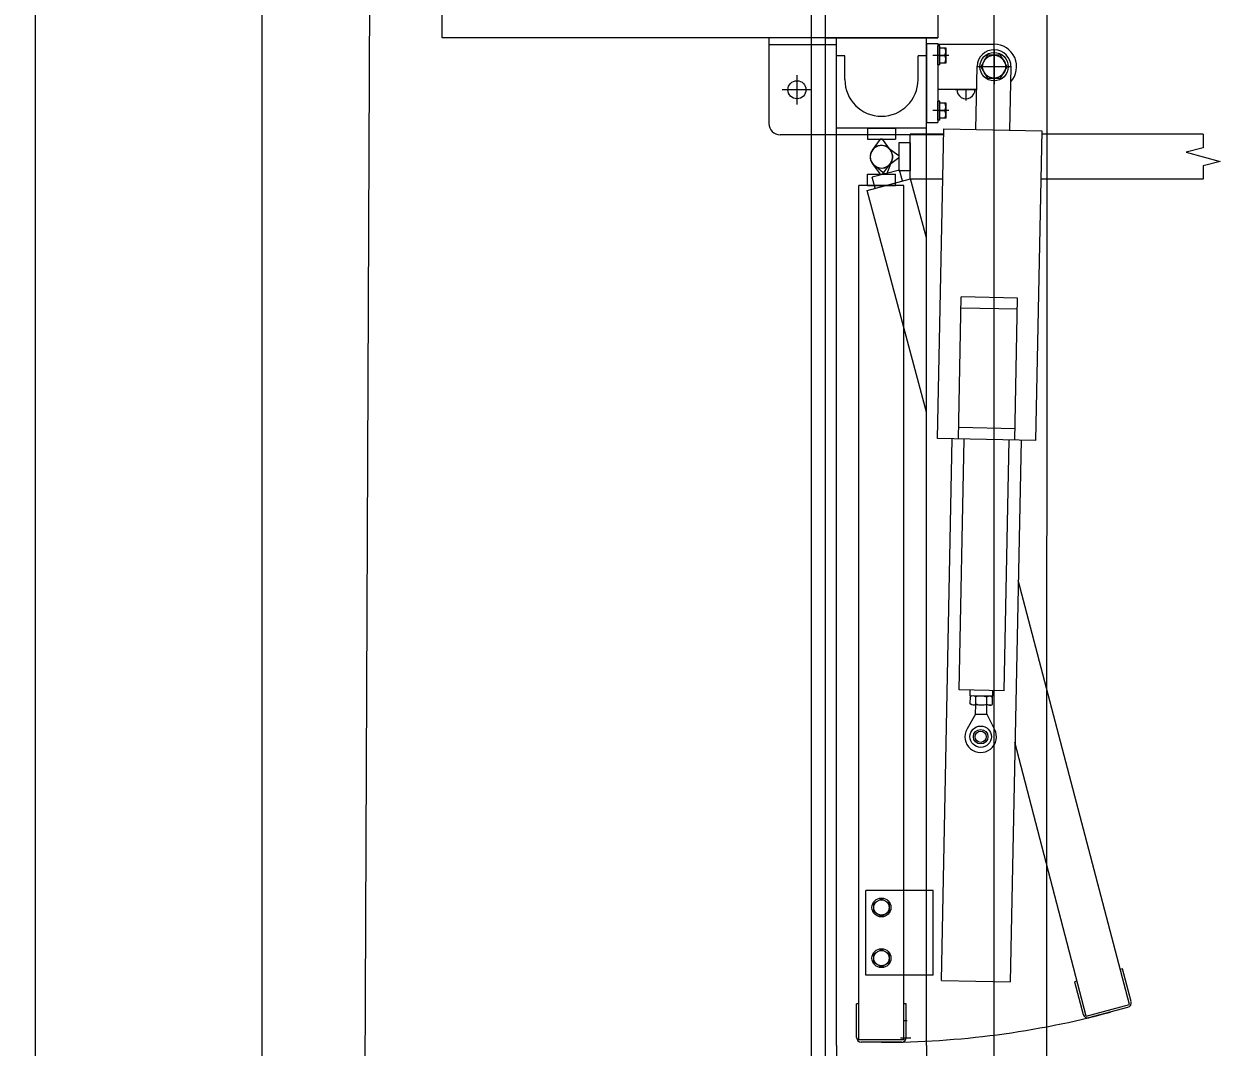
# Model space of a CAD drawing. Extents: x -264205 to -263659, y -1242401 to -1242060.
# Drawn here: x -263795.754 to -263794.692, y -1242166.663 to -1242165.755 of the extents above; entities that cross this region are included whole.
import ezdxf

# ---------------------------------------------------------------- set-up
doc = ezdxf.new("R2010")
doc.units = 0
for name, color, linetype in [('KFA_SO_10-1_PLACHTY', 7, 'Continuous'), ('KFA_SO_10-1_STRECHY', 7, 'Continuous'), ('KFA_SO_10-1_TRIBUNA_C_OBVOD', 7, 'Continuous'), ('OBRUBNIKY_KOMUNIKACIE_PROJEKT', 7, 'Continuous'), ('OSI_STAVBY_KFA', 7, 'Continuous'), ('SITUACIA_DSP_2D', 7, 'Continuous')]:
    doc.layers.add(name, color=color, linetype=linetype)

msp = doc.modelspace()

# ---------------------------------------------------------------- linework, layer by layer
at = {"layer": 'KFA_SO_10-1_PLACHTY'}
msp.add_line((-263794.846, -1242167.589), (-263794.845, -1242161.188), dxfattribs=at)
msp.add_lwpolyline([(-263795.396, -1242226.823), (-263795.427, -1242195.892), (-263795.456, -1242167.905), (-263795.427, -1242160.909), (-263795.402, -1242132.887), (-263795.428, -1242101.98)], dxfattribs=at)
at = {"layer": 'KFA_SO_10-1_STRECHY'}
msp.add_line((-263795.734, -1242227.196), (-263795.754, -1242101.588), dxfattribs=at)
at = {"layer": 'KFA_SO_10-1_TRIBUNA_C_OBVOD'}
msp.add_lwpolyline([(-263795.284, -1242101.267), (-263795.051, -1242101.819), (-263795.059, -1242226.991), (-263795.286, -1242227.548)], dxfattribs=at)
at = {"layer": 'OBRUBNIKY_KOMUNIKACIE_PROJEKT'}
msp.add_line((-263794.8928, -1242101.3822), (-263794.8928, -1242227.3822), dxfattribs=at)
at = {"layer": 'OSI_STAVBY_KFA'}
msp.add_line((-263795.5428, -1242083.2372), (-263795.5428, -1242246.7072), dxfattribs=at)
at = {"layer": 'SITUACIA_DSP_2D'}
for p, q in [((-263794.8928, -1242101.3822), (-263794.8928, -1242227.3822)), ((-263795.0428, -1242101.7691), (-263795.0428, -1242226.9954)), ((-263795.3827, -1242165.7675), (-263795.3827, -1242165.4175)), ((-263794.9427, -1242165.4175), (-263794.9427, -1242165.7675)), ((-263794.9427, -1242165.7675), (-263795.3827, -1242165.7675)), ((-263795.0927, -1242165.7675), (-263795.0927, -1242165.8435)), ((-263795.0427, -1242165.7675), (-263794.9427, -1242165.7675)), ((-263795.0327, -1242166.662), (-263795.0327, -1242165.7675)), ((-263794.9527, -1242166.662), (-263794.9527, -1242165.7675)), ((-263795.0327, -1242165.7735), (-263795.0927, -1242165.7735)), ((-263794.9527, -1242165.7725), (-263794.9427, -1242165.7725)), ((-263794.9527, -1242165.7725), (-263794.9527, -1242165.8425)), ((-263794.9427, -1242165.7725), (-263794.9427, -1242165.8425)), ((-263794.9427, -1242165.773), (-263794.8927, -1242165.773)), ((-263794.9427, -1242165.7914), (-263794.9427, -1242165.7746)), ((-263794.941, -1242165.7746), (-263794.9427, -1242165.7746)), ((-263794.941, -1242165.7914), (-263794.941, -1242165.7746)), ((-263794.941, -1242165.7898), (-263794.941, -1242165.7762)), ((-263794.941, -1242165.7762), (-263794.9355, -1242165.7762)), ((-263794.9355, -1242165.7762), (-263794.9355, -1242165.7898)), ((-263794.8927, -1242165.7774), (-263794.8927, -1242165.8086)), ((-263795.0252, -1242165.7835), (-263795.0327, -1242165.7835)), ((-263795.0252, -1242165.8045), (-263795.0252, -1242165.7835)), ((-263794.9602, -1242165.8045), (-263794.9602, -1242165.7835)), ((-263794.9527, -1242165.7835), (-263794.9602, -1242165.7835)), ((-263794.9329, -1242165.783), (-263794.9472, -1242165.783)), ((-263794.941, -1242165.783), (-263794.9364, -1242165.783)), ((-263794.8986, -1242165.7828), (-263794.9045, -1242165.793)), ((-263794.8869, -1242165.7828), (-263794.8986, -1242165.7828)), ((-263794.881, -1242165.793), (-263794.8869, -1242165.7828)), ((-263794.941, -1242165.7914), (-263794.9427, -1242165.7914)), ((-263794.9355, -1242165.7898), (-263794.941, -1242165.7898)), ((-263794.9089, -1242165.8487), (-263794.9077, -1242165.7927)), ((-263794.8771, -1242165.793), (-263794.9083, -1242165.793)), ((-263794.9045, -1242165.793), (-263794.8986, -1242165.8032)), ((-263794.8869, -1242165.8032), (-263794.881, -1242165.793)), ((-263794.8777, -1242165.7933), (-263794.8789, -1242165.8493)), ((-263795.0677, -1242165.8005), (-263795.0677, -1242165.8265)), ((-263794.8986, -1242165.8032), (-263794.8869, -1242165.8032)), ((-263795.0547, -1242165.8135), (-263795.0807, -1242165.8135)), ((-263794.9427, -1242165.813), (-263794.9081, -1242165.813)), ((-263794.9082, -1242165.8135), (-263794.9273, -1242165.8135)), ((-263794.9177, -1242165.813), (-263794.9177, -1242165.8231)), ((-263794.9329, -1242165.832), (-263794.9472, -1242165.832)), ((-263794.9427, -1242165.8404), (-263794.9427, -1242165.8236)), ((-263794.941, -1242165.8236), (-263794.9427, -1242165.8236)), ((-263794.941, -1242165.8404), (-263794.941, -1242165.8236)), ((-263794.941, -1242165.8388), (-263794.941, -1242165.8252)), ((-263794.941, -1242165.8252), (-263794.9355, -1242165.8252)), ((-263794.941, -1242165.832), (-263794.9364, -1242165.832)), ((-263794.9355, -1242165.8252), (-263794.9355, -1242165.8388)), ((-263794.9527, -1242165.8425), (-263794.9427, -1242165.8425)), ((-263794.941, -1242165.8404), (-263794.9427, -1242165.8404)), ((-263794.9355, -1242165.8388), (-263794.941, -1242165.8388)), ((-263794.9527, -1242165.8475), (-263795.0327, -1242165.8475)), ((-263795.0052, -1242165.8475), (-263794.9802, -1242165.8475)), ((-263795.0052, -1242165.8475), (-263795.0052, -1242165.8575)), ((-263794.9802, -1242165.8475), (-263794.9802, -1242165.8575)), ((-263794.9672, -1242165.893), (-263794.9672, -1242165.853)), ((-263794.9374, -1242165.853), (-263794.9672, -1242165.853)), ((-263794.9428, -1242166.1231), (-263794.9373, -1242165.8482)), ((-263794.9373, -1242165.8482), (-263794.8504, -1242165.8499)), ((-263794.8504, -1242165.8499), (-263794.8558, -1242166.1248)), ((-263794.7071, -1242165.853), (-263794.8504, -1242165.853)), ((-263794.7071, -1242165.853), (-263794.7071, -1242165.865)), ((-263795.0327, -1242165.8535), (-263795.0827, -1242165.8535)), ((-263794.9527, -1242165.8535), (-263795.0327, -1242165.8535)), ((-263795.0052, -1242165.8575), (-263794.9802, -1242165.8575)), ((-263794.9937, -1242165.8575), (-263795.0008, -1242165.8671)), ((-263794.9917, -1242165.8575), (-263794.9937, -1242165.8575)), ((-263794.9847, -1242165.8671), (-263794.9917, -1242165.8575)), ((-263794.9772, -1242165.8605), (-263794.9772, -1242165.8855)), ((-263794.9672, -1242165.8605), (-263794.9772, -1242165.8605)), ((-263794.9672, -1242165.8605), (-263794.9672, -1242165.8855)), ((-263794.9375, -1242165.8535), (-263794.9527, -1242165.8535)), ((-263794.9868, -1242165.865), (-263794.9772, -1242165.872)), ((-263794.9772, -1242165.874), (-263794.9868, -1242165.8811)), ((-263794.9772, -1242165.872), (-263794.9772, -1242165.874)), ((-263794.7071, -1242165.865), (-263794.7221, -1242165.869)), ((-263794.7221, -1242165.869), (-263794.6921, -1242165.8771)), ((-263795.0008, -1242165.879), (-263794.9937, -1242165.8885)), ((-263794.9767, -1242165.8848), (-263795.0008, -1242165.8912)), ((-263794.9897, -1242165.8883), (-263794.999, -1242165.8808)), ((-263794.9917, -1242165.8885), (-263794.9847, -1242165.879)), ((-263794.9834, -1242165.8767), (-263794.9878, -1242165.8877)), ((-263794.9741, -1242165.8944), (-263794.9767, -1242165.8848)), ((-263794.6921, -1242165.8771), (-263794.7071, -1242165.8811)), ((-263794.7071, -1242165.8811), (-263794.7071, -1242165.893)), ((-263795.0055, -1242165.9028), (-263794.9668, -1242165.8925)), ((-263795.0052, -1242165.8985), (-263795.0052, -1242165.8885)), ((-263795.0052, -1242165.8885), (-263794.9802, -1242165.8885)), ((-263794.9982, -1242165.9009), (-263795.0008, -1242165.8912)), ((-263794.9937, -1242165.8885), (-263794.9917, -1242165.8885)), ((-263794.9878, -1242165.8877), (-263794.9897, -1242165.8883)), ((-263794.9802, -1242165.8985), (-263794.9802, -1242165.8885)), ((-263794.9672, -1242165.8855), (-263794.9772, -1242165.8855)), ((-263794.9382, -1242165.893), (-263794.9672, -1242165.893)), ((-263794.9527, -1242165.945), (-263794.9668, -1242165.8925)), ((-263794.7071, -1242165.893), (-263794.8512, -1242165.893)), ((-263795.0127, -1242166.657), (-263795.0127, -1242165.8985)), ((-263794.9727, -1242165.8985), (-263795.0127, -1242165.8985)), ((-263794.9527, -1242166.0996), (-263795.0055, -1242165.9028)), ((-263795.0052, -1242165.8985), (-263794.9802, -1242165.8985)), ((-263794.9727, -1242166.657), (-263794.9727, -1242165.8985)), ((-263794.9243, -1242166.1235), (-263794.9218, -1242165.9974)), ((-263794.8718, -1242165.9984), (-263794.9218, -1242165.9974)), ((-263794.8743, -1242166.1245), (-263794.8718, -1242165.9984)), ((-263794.872, -1242166.0084), (-263794.922, -1242166.0074)), ((-263794.8741, -1242166.1145), (-263794.9241, -1242166.1135)), ((-263794.8558, -1242166.1248), (-263794.9428, -1242166.1231)), ((-263794.9394, -1242166.6043), (-263794.9298, -1242166.1234)), ((-263794.9238, -1242166.3464), (-263794.9193, -1242166.1236)), ((-263794.8838, -1242166.3472), (-263794.8793, -1242166.1244)), ((-263794.8688, -1242166.1246), (-263794.8784, -1242166.6055)), ((-263794.7725, -1242166.6256), (-263794.8713, -1242166.249)), ((-263794.8838, -1242166.3472), (-263794.9238, -1242166.3464)), ((-263794.9139, -1242166.3516), (-263794.9138, -1242166.3466)), ((-263794.8939, -1242166.352), (-263794.9139, -1242166.3516)), ((-263794.9138, -1242166.3588), (-263794.9137, -1242166.3523)), ((-263794.9124, -1242166.3516), (-263794.9137, -1242166.3523)), ((-263794.8954, -1242166.3519), (-263794.9124, -1242166.3516)), ((-263794.9089, -1242166.3589), (-263794.9088, -1242166.3524)), ((-263794.8954, -1242166.3519), (-263794.8941, -1242166.3527)), ((-263794.8939, -1242166.352), (-263794.8938, -1242166.347)), ((-263794.9125, -1242166.3596), (-263794.9138, -1242166.3588)), ((-263794.8955, -1242166.3599), (-263794.9125, -1242166.3596)), ((-263794.9092, -1242166.3678), (-263794.909, -1242166.3597)), ((-263794.8992, -1242166.368), (-263794.899, -1242166.3599)), ((-263794.8991, -1242166.3591), (-263794.899, -1242166.3526)), ((-263794.8955, -1242166.3599), (-263794.8942, -1242166.3592)), ((-263794.8942, -1242166.3592), (-263794.8941, -1242166.3527)), ((-263794.9092, -1242166.3678), (-263794.9167, -1242166.3809)), ((-263794.9092, -1242166.3678), (-263794.8992, -1242166.368)), ((-263794.8992, -1242166.368), (-263794.8922, -1242166.3814)), ((-263794.8111, -1242166.6359), (-263794.8742, -1242166.3928)), ((-263795.0067, -1242166.5995), (-263795.0067, -1242166.5245)), ((-263794.9527, -1242166.5245), (-263795.0067, -1242166.5245)), ((-263794.9995, -1242166.5356), (-263794.9927, -1242166.5317)), ((-263794.9927, -1242166.5317), (-263794.9859, -1242166.5356)), ((-263794.9467, -1242166.5245), (-263794.9527, -1242166.5245)), ((-263794.9467, -1242166.5995), (-263794.9467, -1242166.5245)), ((-263794.9995, -1242166.5435), (-263794.9995, -1242166.5356)), ((-263794.9927, -1242166.5474), (-263794.9995, -1242166.5435)), ((-263794.9859, -1242166.5435), (-263794.9927, -1242166.5474)), ((-263794.9859, -1242166.5356), (-263794.9859, -1242166.5435)), ((-263794.9995, -1242166.5806), (-263794.9927, -1242166.5767)), ((-263794.9995, -1242166.5885), (-263794.9995, -1242166.5806)), ((-263794.9927, -1242166.5767), (-263794.9859, -1242166.5806)), ((-263794.9859, -1242166.5806), (-263794.9859, -1242166.5885)), ((-263794.9927, -1242166.5924), (-263794.9995, -1242166.5885)), ((-263794.9859, -1242166.5885), (-263794.9927, -1242166.5924)), ((-263794.7788, -1242166.5941), (-263794.7807, -1242166.5947)), ((-263794.771, -1242166.6231), (-263794.7788, -1242166.5941)), ((-263794.9527, -1242166.5995), (-263795.0067, -1242166.5995)), ((-263794.9467, -1242166.5995), (-263794.9527, -1242166.5995)), ((-263794.9394, -1242166.6043), (-263794.8784, -1242166.6055)), ((-263794.8194, -1242166.605), (-263794.8213, -1242166.6055)), ((-263794.8213, -1242166.6055), (-263794.8136, -1242166.6345)), ((-263795.0147, -1242166.655), (-263795.0147, -1242166.625)), ((-263795.0127, -1242166.625), (-263795.0147, -1242166.625)), ((-263794.9707, -1242166.625), (-263794.9727, -1242166.625)), ((-263794.9707, -1242166.655), (-263794.9707, -1242166.625)), ((-263794.8111, -1242166.6359), (-263794.7725, -1242166.6256)), ((-263794.8087, -1242166.6373), (-263794.7739, -1242166.628)), ((-263794.9698, -1242166.64), (-263794.9727, -1242166.64)), ((-263794.9727, -1242166.657), (-263795.0127, -1242166.657)), ((-263794.9747, -1242166.659), (-263795.0107, -1242166.659)), ((-263794.9757, -1242166.6552), (-263794.9667, -1242166.6552)), ((-263795.0327, -1242166.662), (-263795.0327, -1242167.5565)), ((-263794.9527, -1242166.662), (-263794.9527, -1242167.5565))]:
    msp.add_line(p, q, dxfattribs=at)
for centre, radius in [((-263794.8927, -1242165.793), 0.0126), ((-263794.8927, -1242165.793), 0.0102), ((-263795.0677, -1242165.8135), 0.008), ((-263794.9046, -1242166.3879), 0.00952), ((-263794.9046, -1242166.3879), 0.00645), ((-263794.9046, -1242166.3879), 0.005), ((-263794.9927, -1242166.5395), 0.0084), ((-263794.9927, -1242166.5395), 0.0068), ((-263794.9927, -1242166.5845), 0.0084), ((-263794.9927, -1242166.5845), 0.0068)]:
    msp.add_circle(centre, radius, dxfattribs=at)
for centre, radius, start, end in [((-263794.9423, -1242165.7796), 0.0068, 330, 30), ((-263794.8927, -1242165.793), 0.015, 358.86, 178.86), ((-263794.8927, -1242165.793), 0.02, 317.4504, 90), ((-263794.9423, -1242165.7864), 0.0068, 330, 30), ((-263794.9927, -1242165.8045), 0.0325, 180, 0), ((-263794.9177, -1242165.8135), 0.008, 176.4167, 3.5833), ((-263794.9423, -1242165.8286), 0.0068, 330, 30), ((-263794.9423, -1242165.8354), 0.0068, 330, 30), ((-263795.0827, -1242165.8435), 0.01, 180, 270), ((-263794.9927, -1242165.873), 0.01, 323.6139, 216.3861), ((-263794.9927, -1242165.873), 0.01, 53.6139, 306.3861), ((-263794.9927, -1242165.873), 0.01, 338.6139, 231.3861), ((-263794.9927, -1242165.873), 0.01, 143.6139, 36.3861), ((-263794.9113, -1242166.3559), 0.00432, 54.2666, 123.4534), ((-263794.9042, -1242166.3679), 0.0161, 71.1601, 106.5599), ((-263794.8966, -1242166.3562), 0.00432, 54.2666, 123.4534), ((-263794.9113, -1242166.3553), 0.00432, 234.2666, 303.4534), ((-263794.9037, -1242166.3436), 0.0161, 251.1601, 286.5599), ((-263794.8991, -1242166.3591), 0.0001, 109.6732, 178.86), ((-263794.899, -1242166.3526), 0.0001, 178.86, 248.0468), ((-263794.8966, -1242166.3556), 0.00432, 234.2666, 303.4534), ((-263794.9046, -1242166.3879), 0.014, 150.1229, 27.5971), ((-263794.7749, -1242166.6242), 0.004, 285, 15), ((-263794.9927, -1242165.873), 0.7862, 270, 285), ((-263794.8097, -1242166.6335), 0.004, 195, 285), ((-263795.0107, -1242166.655), 0.004, 180, 270), ((-263794.9747, -1242166.655), 0.004, 270, 0)]:
    msp.add_arc(centre, radius, start, end, dxfattribs=at)

doc.saveas('drawing.dxf')
